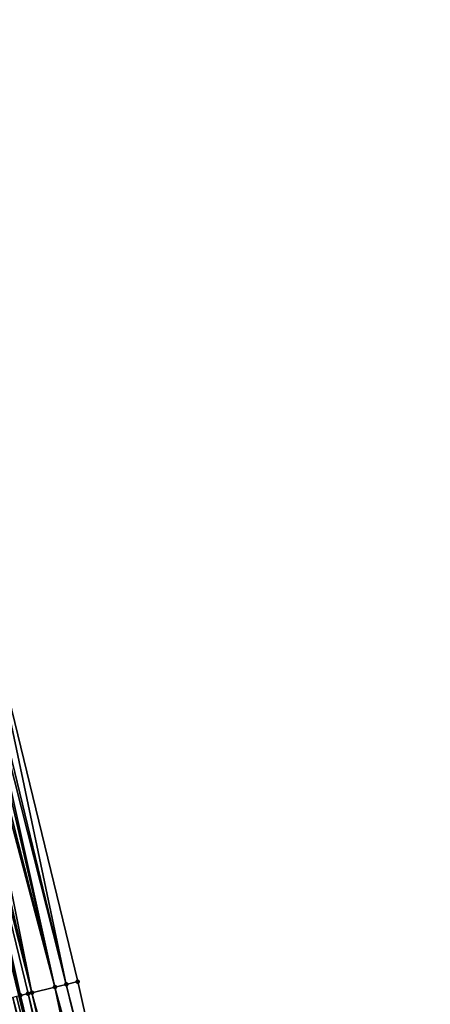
# Model space of a CAD drawing. Header units: feet. Extents: x 2004186 to 2014793, y 836912 to 864902.
# Tile 851 of 974: x 2004375 to 2004395, y 859618 to 859668. Entities that reach past the tile are written whole.
import ezdxf

# ---------------------------------------------------------------- set-up
doc = ezdxf.new("R2010")
doc.units = ezdxf.units.FT
doc.header["$LTSCALE"] = 100
doc.header["$MEASUREMENT"] = 0
for name, color, linetype, lineweight in [('EP_Travel Lane', 5, 'Continuous', 40), ('Road Shots', 4, 'Continuous', 200), ('Road X-Section', 30, 'Continuous', 13)]:
    doc.layers.add(name, color=color, linetype=linetype, lineweight=lineweight)
doc.layers.add('I-77 SB_MM21-27-Surface-Border', color=7, linetype='Continuous')
doc.layers.add('I-77 SB_MM21-27-Surface-TIN', color=7, linetype='Continuous')

msp = doc.modelspace()

# ---------------------------------------------------------------- linework, layer by layer
at = {"layer": 'EP_Travel Lane'}
msp.add_polyline3d([(2004394.028624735, 859540.9054419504, 443.790683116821), (2004389.021615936, 859560.2676880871, 443.6073706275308), (2004384.070726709, 859579.4665807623, 443.4164392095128), (2004379.31729616, 859598.892573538, 443.2255498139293), (2004374.563869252, 859618.3185514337, 443.0329078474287), (2004369.810325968, 859637.7450049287, 442.8962824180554), (2004365.101397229, 859656.9891307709, 442.7436499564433), (2004360.68665407, 859676.4951292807, 442.5776442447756), (2004356.274739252, 859696.0019191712, 442.4348379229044), (2004351.862804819, 859715.5087957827, 442.3059902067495), (2004347.450813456, 859735.015924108, 442.2176463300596), (2004343.332873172, 859754.4461153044, 442.1139658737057), (2004339.193966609, 859774.0130832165, 442.0454453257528), (2004335.055049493, 859793.5801010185, 441.9940504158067), (2004330.916120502, 859813.1471749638, 441.9619321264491)], dxfattribs=at)
at = {"layer": 'I-77 SB_MM21-27-Surface-Border', "color": 3, "linetype": 'ByBlock', "lineweight": -2}
msp.add_polyline3d([(2004331.467112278, 859813.264646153, 441.9116234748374), (2004336.620596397, 859793.9138843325, 441.8542101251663), (2004341.578468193, 859774.5214592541, 441.8281914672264), (2004345.949507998, 859755.0040210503, 441.8883311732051), (2004350.293128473, 859735.6571461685, 441.9509017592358), (2004354.90093184, 859716.1941710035, 442.0175414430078), (2004359.508648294, 859696.7315800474, 442.1460058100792), (2004363.726179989, 859677.1809215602, 442.3045980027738), (2004368.13875957, 859657.6744935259, 442.4797731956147), (2004372.813527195, 859638.4740690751, 442.6378784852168), (2004377.5458314, 859619.0424589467, 442.7762663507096), (2004381.889354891, 859599.5167748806, 442.9822726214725), (2004385.455370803, 859579.8027218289, 443.2974816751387), (2004390.605744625, 859560.6770719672, 443.4571800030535), (2004395.4332121, 859541.2686868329, 443.6834630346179)], dxfattribs=at)
at = {"layer": 'I-77 SB_MM21-27-Surface-TIN', "color": 128, "linetype": 'ByBlock', "lineweight": -2}
for points in [[(2004372.813527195, 859638.4740690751, 442.6378784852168), (2004372.230466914, 859638.3325032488, 442.6857401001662), (2004376.962756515, 859618.9009530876, 442.8311891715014)], [(2004372.813527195, 859638.4740690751, 442.6378784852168), (2004376.962756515, 859618.9009530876, 442.8311891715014), (2004377.5458314, 859619.0424589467, 442.7762663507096)], [(2004370.675637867, 859637.955001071, 442.8141590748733), (2004370.28691599, 859637.860685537, 442.8533301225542), (2004375.213537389, 859618.4764127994, 442.9932833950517)], [(2004371.258727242, 859638.0964474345, 442.752230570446), (2004370.675637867, 859637.955001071, 442.8141590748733), (2004375.213537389, 859618.4764127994, 442.9932833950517)], [(2004371.453083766, 859638.1436233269, 442.7347793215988), (2004371.258727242, 859638.0964474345, 442.752230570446), (2004376.379695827, 859618.7593889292, 442.8792471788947)], [(2004371.258727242, 859638.0964474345, 442.752230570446), (2004375.213537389, 859618.4764127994, 442.9932833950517), (2004376.379695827, 859618.7593889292, 442.8792471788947)], [(2004371.841781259, 859638.2380389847, 442.7073979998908), (2004371.453083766, 859638.1436233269, 442.7347793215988), (2004376.379695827, 859618.7593889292, 442.8792471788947)], [(2004372.036119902, 859638.2852882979, 442.6985921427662), (2004371.841781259, 859638.2380389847, 442.7073979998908), (2004376.379695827, 859618.7593889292, 442.8792471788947)], [(2004372.230466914, 859638.3325032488, 442.6857401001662), (2004372.036119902, 859638.2852882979, 442.6985921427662), (2004376.962756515, 859618.9009530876, 442.8311891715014)], [(2004372.036119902, 859638.2852882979, 442.6985921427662), (2004376.379695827, 859618.7593889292, 442.8792471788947), (2004376.962756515, 859618.9009530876, 442.8311891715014)], [(2004370.28691599, 859637.860685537, 442.8533301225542), (2004369.898207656, 859637.7663143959, 442.8859533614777), (2004374.630502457, 859618.3347428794, 443.0288878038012)], [(2004369.898207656, 859637.7663143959, 442.8859533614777), (2004374.563869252, 859618.3185514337, 443.0329078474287), (2004374.630502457, 859618.3347428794, 443.0288878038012)], [(2004370.28691599, 859637.860685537, 442.8533301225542), (2004375.019185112, 859618.4292194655, 443.0086808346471), (2004375.213537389, 859618.4764127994, 442.9932833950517)], [(2004370.28691599, 859637.860685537, 442.8533301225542), (2004374.630502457, 859618.3347428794, 443.0288878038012), (2004375.019185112, 859618.4292194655, 443.0086808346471)], [(2004376.962756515, 859618.9009530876, 442.8311891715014), (2004376.379695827, 859618.7593889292, 442.8792471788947), (2004381.694997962, 859599.4696006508, 442.9999196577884)], [(2004377.5458314, 859619.0424589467, 442.7762663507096), (2004376.962756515, 859618.9009530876, 442.8311891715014), (2004381.889354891, 859599.5167748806, 442.9822726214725)], [(2004376.962756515, 859618.9009530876, 442.8311891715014), (2004381.694997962, 859599.4696006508, 442.9999196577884), (2004381.889354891, 859599.5167748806, 442.9822726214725)], [(2004375.019185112, 859618.4292194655, 443.0086808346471), (2004374.630502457, 859618.3347428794, 443.0288878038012), (2004379.362691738, 859598.903604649, 443.2228415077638)], [(2004375.213537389, 859618.4764127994, 442.9932833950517), (2004375.019185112, 859618.4292194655, 443.0086808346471), (2004379.75137817, 859598.9980657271, 443.2008084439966)], [(2004375.019185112, 859618.4292194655, 443.0086808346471), (2004379.362691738, 859598.903604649, 443.2228415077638), (2004379.75137817, 859598.9980657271, 443.2008084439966)], [(2004376.379695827, 859618.7593889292, 442.8792471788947), (2004375.213537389, 859618.4764127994, 442.9932833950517), (2004380.528830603, 859599.1866611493, 443.1182689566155)], [(2004375.213537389, 859618.4764127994, 442.9932833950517), (2004379.945735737, 859599.0452373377, 443.1828530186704), (2004380.528830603, 859599.1866611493, 443.1182689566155)], [(2004375.213537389, 859618.4764127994, 442.9932833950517), (2004379.75137817, 859598.9980657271, 443.2008084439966), (2004379.945735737, 859599.0452373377, 443.1828530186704)], [(2004376.379695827, 859618.7593889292, 442.8792471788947), (2004380.528830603, 859599.1866611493, 443.1182689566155), (2004381.694997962, 859599.4696006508, 442.9999196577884)], [(2004373.075740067, 859617.9569670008, 443.1250781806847), (2004372.492723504, 859617.8152216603, 443.1518017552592), (2004377.807943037, 859598.5257725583, 443.3124129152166)], [(2004373.853111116, 859618.1458966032, 443.0818888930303), (2004373.075740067, 859617.9569670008, 443.1250781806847), (2004377.807943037, 859598.5257725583, 443.3124129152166)], [(2004374.241806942, 859618.240319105, 443.0553134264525), (2004373.853111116, 859618.1458966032, 443.0818888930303), (2004378.779658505, 859598.7619277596, 443.2576253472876)], [(2004373.853111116, 859618.1458966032, 443.0818888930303), (2004377.807943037, 859598.5257725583, 443.3124129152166), (2004378.779658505, 859598.7619277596, 443.2576253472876)], [(2004374.436157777, 859618.2875183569, 443.0406128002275), (2004374.241806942, 859618.240319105, 443.0553134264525), (2004379.31729616, 859598.892573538, 443.2255498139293)], [(2004374.241806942, 859618.240319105, 443.0553134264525), (2004378.779658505, 859598.7619277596, 443.2576253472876), (2004379.31729616, 859598.892573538, 443.2255498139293)], [(2004374.436157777, 859618.2875183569, 443.0406128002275), (2004379.31729616, 859598.892573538, 443.2255498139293), (2004374.563869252, 859618.3185514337, 443.0329078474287)], [(2004374.630502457, 859618.3347428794, 443.0288878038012), (2004374.563869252, 859618.3185514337, 443.0329078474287), (2004379.31729616, 859598.892573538, 443.2255498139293)], [(2004374.630502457, 859618.3347428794, 443.0288878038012), (2004379.31729616, 859598.892573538, 443.2255498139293), (2004379.362691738, 859598.903604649, 443.2228415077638)]]:
    msp.add_3dface(points, dxfattribs=at)
at = {"layer": 'Road Shots', "lineweight": 100}
for p in [(2004376.962756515, 859618.9009530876, 442.8311891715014), (2004377.5458314, 859619.0424589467, 442.7762663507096), (2004375.019185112, 859618.4292194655, 443.0086808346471), (2004375.213537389, 859618.4764127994, 442.9932833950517), (2004376.379695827, 859618.7593889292, 442.8792471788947), (2004374.630502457, 859618.3347428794, 443.0288878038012)]:
    msp.add_point(p, dxfattribs=at)
at = {"layer": 'Road X-Section', "extrusion": (0.2366114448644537, -0.9715650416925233, 0.008740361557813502), "elevation": -360913.273628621, "flags": 128}
msp.add_lwpolyline([(2150831.01547392, 3598.649390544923), (2150831.615473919, 3598.637397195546), (2150832.215473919, 3598.632524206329), (2150833.015473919, 3598.619530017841), (2150833.21547392, 3598.614276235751), (2150833.615473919, 3598.59906578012), (2150834.215473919, 3598.586292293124), (2150834.61547392, 3598.575023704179), (2150835.21547392, 3598.562351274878), (2150836.015473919, 3598.536354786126), (2150838.415473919, 3598.448575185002), (2150839.815473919, 3598.397926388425), (2150841.61547392, 3598.328726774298), (2150842.815473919, 3598.278252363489), (2150844.415473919, 3598.216135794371), (2150844.815473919, 3598.198570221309), (2150845.61547392, 3598.170569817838), (2150846.41547392, 3598.150244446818), (2150847.015473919, 3598.13133784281), (2150849.41547392, 3598.035298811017), (2150850.815473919, 3597.984776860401), (2150852.015473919, 3597.941316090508), (2150852.81547392, 3597.913282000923), (2150854.21547392, 3597.863690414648), (2150854.815473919, 3597.838052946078), (2150855.815473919, 3597.801731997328), (2150856.415473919, 3597.775007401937), (2150857.21547392, 3597.731816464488), (2150857.61547392, 3597.705239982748), (2150857.815473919, 3597.690538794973), (2150858.015473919, 3597.678813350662), (2150858.415473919, 3597.658605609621), (2150858.61547392, 3597.643207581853), (2150859.815473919, 3597.529167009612), (2150860.415473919, 3597.481107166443), (2150861.01547392, 3597.426182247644)], dxfattribs=at)

doc.saveas('drawing.dxf')
